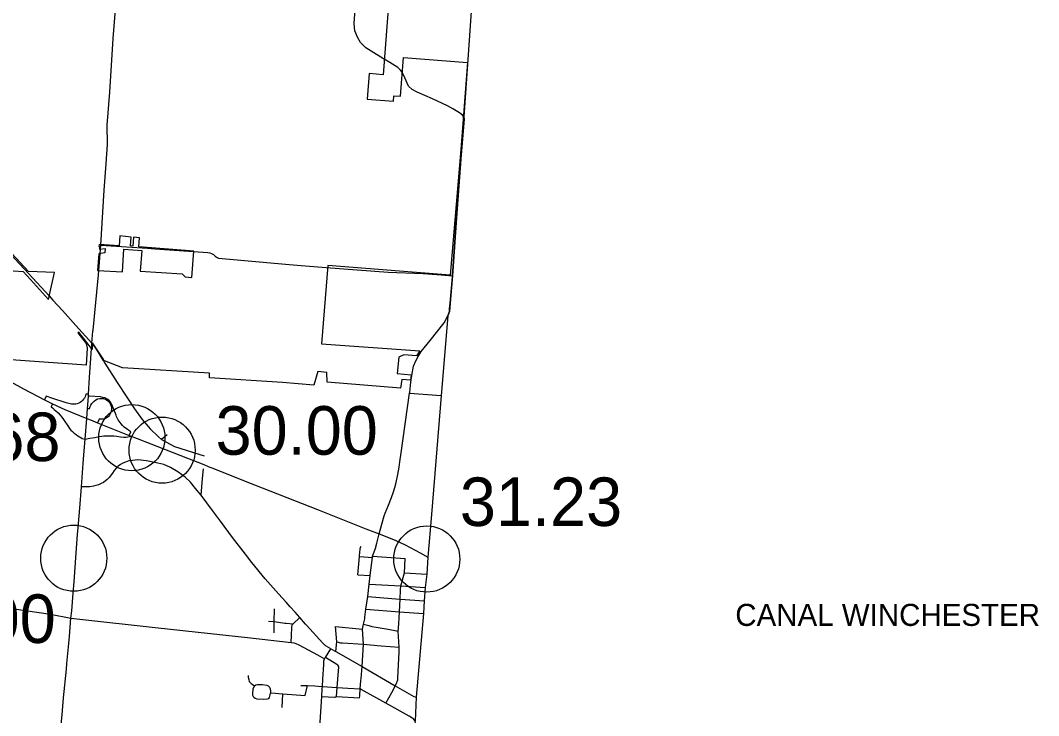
# Model space of a CAD drawing. Extents: x 1659811 to 1934326, y 644115 to 934867.
# Drawn here: x 1874937 to 1898028, y 670227 to 685985 of the extents above; entities that cross this region are included whole.
import ezdxf

# ---------------------------------------------------------------- set-up
doc = ezdxf.new("R2010")
doc.units = 0
for name, color, linetype in [('Default', 7, 'Continuous'), ('GM_X_City_Street', 7, 'Continuous'), ('GM_X_Corporation', 7, 'Continuous'), ('GM_X_Corporation_Text', 7, 'Continuous'), ('GM_X_County', 7, 'Continuous'), ('GM_X_County_Road', 7, 'Continuous'), ('GM_X_Interchange_Ramps', 7, 'Continuous'), ('GM_X_State_Route', 7, 'Continuous'), ('GM_X_Township_Road', 7, 'Continuous'), ('GM_X_US_Route', 7, 'Continuous')]:
    doc.layers.add(name, color=color, linetype=linetype)

msp = doc.modelspace()

# ---------------------------------------------------------------- linework, layer by layer
at = {"layer": 'Default'}
for centre in [(1877465, 676527), (1878151, 676245), (1876148, 673794), (1884153, 673775)]:
    msp.add_circle(centre, 750, dxfattribs=at)
at = {"layer": 'GM_X_City_Street'}
for points in [[(1876584, 678937), (1876586, 678963), (1876710, 680214), (1876761, 680889), (1876836, 682134), (1876882, 682735), (1876914, 683180), (1876907, 683608), (1876963, 684358), (1877044, 685571), (1877100, 686320), (1877121, 686597), (1877169, 687225), (1877219, 687629), (1877223, 687681)], [(1883171, 685116), (1882889, 685286), (1882775, 685362), (1882651, 685484), (1882579, 685608), (1882523, 685748), (1882504, 685914), (1882561, 686688)], [(1884998, 683722), (1885000, 683743), (1884997, 683795), (1884967, 683833), (1884892, 683889), (1884748, 683977), (1884623, 684049), (1884509, 684101), (1884286, 684203), (1883937, 684360), (1883823, 684415), (1883740, 684496), (1883659, 684680), (1883598, 684814), (1883558, 684855)], [(1884734, 680175), (1884735, 680195), (1884830, 681510), (1884928, 682838), (1884998, 683722)], [(1876761, 680889), (1877703, 680827), (1877821, 680819), (1877985, 680808), (1878860, 680746), (1879188, 680721), (1879235, 680715), (1879273, 680703), (1879316, 680675), (1879352, 680642), (1879399, 680610), (1879432, 680595), (1881030, 680451), (1881217, 680437), (1881874, 680387)], [(1875675, 679647), (1875889, 679410), (1876196, 679070), (1876560, 678667)], [(1876555, 678568), (1876560, 678667), (1876584, 678937)], [(1876468, 677269), (1876482, 677466), (1876485, 677511), (1876508, 677887), (1876554, 678545), (1876555, 678568)], [(1876821, 678268), (1876855, 678214), (1877136, 677779)], [(1877136, 677779), (1877353, 677443), (1877526, 677177), (1877698, 676940), (1877881, 676728), (1878070, 676542), (1878136, 676488)], [(1883073, 674346), (1883131, 674564), (1883188, 674755), (1883213, 674818), (1883282, 674999), (1883352, 675169), (1883402, 675301), (1883430, 675398), (1883457, 675510), (1883495, 675689), (1883527, 675858), (1883544, 675976), (1883573, 676181), (1883764, 677538), (1883766, 677557)], [(1883764, 677538), (1884479, 677480)], [(1876447, 676958), (1876447, 676960), (1876462, 677190), (1876468, 677269)], [(1876406, 676496), (1876447, 676958)], [(1878269, 676588), (1878136, 676488)], [(1878136, 676488), (1878433, 676328), (1879106, 676114)], [(1878908, 675378), (1878798, 675515), (1878672, 675632), (1878509, 675752), (1878345, 675851), (1878190, 675916), (1878055, 675952), (1877794, 676002), (1877602, 676022), (1877479, 676013), (1877399, 676000), (1877322, 675975), (1877259, 675947), (1877208, 675919), (1877157, 675879), (1877117, 675842), (1877068, 675783), (1877026, 675724), (1876949, 675623), (1876904, 675577), (1876819, 675514), (1876766, 675485), (1876710, 675460), (1876649, 675439), (1876595, 675425), (1876516, 675412), (1876324, 675415)], [(1879035, 675220), (1879070, 675604), (1879089, 675823)], [(1880041, 673883), (1879748, 674262), (1879476, 674633), (1879291, 674879), (1879035, 675220), (1878908, 675378)], [(1883022, 674139), (1883073, 674346)], [(1882629, 673848), (1882629, 673848), (1882643, 673996), (1882649, 674034), (1882664, 674058)], [(1882873, 673410), (1882922, 673808), (1882926, 673843), (1882995, 674036)], [(1882995, 674036), (1883000, 674050), (1883022, 674139)], [(1881405, 672300), (1881272, 672449), (1881166, 672568), (1881054, 672696), (1880964, 672797), (1880791, 672988), (1880488, 673325), (1880183, 673695), (1880062, 673856), (1880041, 673883)], [(1882590, 673419), (1882628, 673834), (1882628, 673838), (1882629, 673848)], [(1882628, 673834), (1882922, 673808)], [(1882926, 673843), (1883665, 673791)], [(1883512, 672224), (1883516, 672304), (1883532, 672581), (1883548, 672869), (1883560, 673079), (1883566, 673165), (1883649, 673466), (1883665, 673791)], [(1882590, 673419), (1882872, 673404)], [(1882750, 672457), (1882775, 672640), (1882813, 672925), (1882848, 673208), (1882872, 673404), (1882873, 673410)], [(1883649, 673466), (1884153, 673436)], [(1882848, 673208), (1883566, 673165), (1884120, 673132)], [(1873383, 672991), (1873504, 672971), (1873662, 672930), (1873894, 672853), (1874153, 672772), (1874300, 672731), (1874486, 672690), (1875618, 672523), (1876085, 672438)], [(1882813, 672925), (1883545, 672869), (1883548, 672869), (1883559, 672868)], [(1880690, 672102), (1880696, 672361), (1880703, 672651)], [(1883559, 672868), (1884093, 672829)], [(1875594, 672298), (1875618, 672523)], [(1876085, 672438), (1876287, 672416), (1877992, 672224), (1880157, 671988), (1881078, 671885), (1881136, 671874), (1881181, 671863), (1881252, 671835), (1881672, 671604), (1881832, 671512)], [(1881086, 672044), (1881096, 672226), (1881104, 672285), (1881120, 672310), (1881272, 672449)], [(1882690, 671343), (1882719, 671844), (1882698, 672187), (1882721, 672299), (1882746, 672423), (1882750, 672457)], [(1882775, 672640), (1883532, 672581), (1884077, 672538)], [(1880567, 672370), (1880696, 672361), (1880935, 672325)], [(1880935, 672325), (1880968, 672320), (1881120, 672310)], [(1881978, 671744), (1881875, 671804), (1881855, 671817), (1881840, 671827), (1881818, 671846), (1881793, 671869), (1881424, 672278), (1881405, 672300)], [(1882089, 671682), (1882111, 671901), (1882086, 672246)], [(1882086, 672246), (1882698, 672187)], [(1882721, 672299), (1882837, 672266), (1882907, 672250), (1883007, 672231), (1883279, 672185), (1883508, 672142)], [(1883524, 671664), (1883530, 671779), (1883508, 672142), (1883511, 672207), (1883512, 672224)], [(1881078, 671885), (1881086, 672044)], [(1881837, 671520), (1881857, 671544), (1881978, 671744)], [(1881978, 671744), (1882089, 671682), (1882690, 671343)], [(1882111, 671901), (1882200, 671876), (1882246, 671873)], [(1882246, 671873), (1882719, 671844), (1882796, 671837)], [(1882796, 671837), (1882962, 671822), (1883025, 671818)], [(1883025, 671818), (1883117, 671811)], [(1883117, 671811), (1883530, 671779)], [(1881782, 670836), (1881786, 670889), (1881795, 671053), (1881816, 671384), (1881821, 671466), (1881832, 671512), (1881837, 671520)], [(1882154, 671338), (1882151, 671350), (1882137, 671367), (1882110, 671385), (1881857, 671544)], [(1883420, 670865), (1883440, 670900), (1883473, 670973), (1883485, 671004), (1883494, 671035), (1883498, 671087), (1883524, 671664)], [(1882106, 670659), (1882124, 670866), (1882136, 671053), (1882156, 671332), (1882154, 671338)], [(1882660, 671024), (1882663, 671065), (1882690, 671343)], [(1882690, 671343), (1883440, 670900), (1883857, 670660), (1883910, 670644)], [(1880105, 671139), (1880105, 671095), (1880115, 671045), (1880122, 671003), (1880144, 670983), (1880170, 670955), (1880196, 670937), (1880222, 670918), (1880241, 670908), (1880248, 670904), (1880280, 670922), (1880316, 670932), (1880354, 670932), (1880426, 670929), (1880528, 670917), (1880554, 670902), (1880584, 670872), (1880602, 670832), (1880611, 670784), (1880609, 670738)], [(1880241, 670908), (1880228, 670878), (1880211, 670826), (1880203, 670726), (1880204, 670706)], [(1881297, 670908), (1881409, 670910)], [(1881392, 670685), (1881450, 670911)], [(1881409, 670910), (1881450, 670911), (1881615, 670901), (1881690, 670896)], [(1881690, 670896), (1881786, 670889), (1882124, 670866), (1882364, 670850)], [(1881731, 670044), (1881735, 670079), (1881771, 670662), (1881782, 670836)], [(1882364, 670850), (1882645, 670832)], [(1882629, 670633), (1882638, 670675), (1882645, 670832)], [(1882663, 670822), (1882645, 670832), (1882660, 671024)], [(1883894, 670037), (1883896, 670058), (1883888, 670099), (1883869, 670135), (1883853, 670151), (1883835, 670162), (1883752, 670214), (1883226, 670506), (1882663, 670822)], [(1883226, 670506), (1883358, 670752), (1883420, 670865)], [(1880204, 670706), (1880204, 670702), (1880205, 670690), (1880218, 670664), (1880228, 670646), (1880264, 670622), (1880302, 670611), (1880446, 670599), (1880544, 670606), (1880572, 670618), (1880587, 670640), (1880599, 670700), (1880609, 670738), (1880625, 670742), (1880890, 670722), (1881392, 670685)], [(1880871, 670410), (1880890, 670722)], [(1881771, 670662), (1882061, 670644)], [(1882061, 670644), (1882074, 670643), (1882106, 670659), (1882629, 670633)]]:
    msp.add_lwpolyline(points, dxfattribs=at)
at = {"layer": 'GM_X_Corporation'}
for points in [[(1883301, 686548), (1883163, 684754), (1882847, 684778), (1882803, 684202), (1883396, 684157), (1883405, 684278), (1883554, 684266), (1883622, 685144), (1885074, 685033), (1884922, 683059), (1884685, 680213), (1881913, 680427), (1881764, 678652), (1883994, 678496), (1883917, 678381), (1883632, 678407), (1883518, 678355), (1883484, 677979), (1883801, 677954), (1883785, 677830), (1883584, 677846), (1883556, 677648), (1881896, 677782), (1881885, 678007), (1881682, 678023), (1881590, 677715), (1880882, 677776), (1879227, 677886), (1879225, 677990), (1877256, 678112), (1876809, 678286), (1876831, 678292), (1876575, 678675), (1876568, 678526), (1876554, 678545), (1876260, 678918), (1876244, 678906), (1876426, 678659), (1876450, 678559), (1876430, 678173), (1874185, 678331)], [(1874334, 680339), (1874999, 680290), (1875165, 680113), (1875576, 679657), (1875590, 679724), (1875593, 679738), (1875598, 679763), (1875711, 680268), (1875122, 680290), (1874447, 681012)]]:
    msp.add_lwpolyline(points, dxfattribs=at)
msp.add_lwpolyline([(1876687, 680319), (1877251, 680282), (1877284, 680798), (1877690, 680767), (1877654, 680304), (1878606, 680242), (1878675, 680170), (1878826, 680158), (1878872, 680756), (1877621, 680849), (1877640, 681058), (1877505, 681070), (1877488, 680871), (1877432, 680876), (1877450, 681075), (1877191, 681098), (1877175, 680872), (1876721, 680907), (1876720, 680863), (1876731, 680858), (1876728, 680798), (1876860, 680818), (1876852, 680720), (1876718, 680696)], close=True, dxfattribs=at)
at = {"layer": 'GM_X_County'}
msp.add_lwpolyline([(1885182, 686522), (1884997, 683795), (1885000, 683743), (1884928, 682838), (1884830, 681510), (1884735, 680195), (1884687, 679579), (1884665, 679383), (1884630, 679290), (1884479, 677480), (1884260, 674783), (1884177, 673820), (1884153, 673436), (1884120, 673132), (1884093, 672829), (1884077, 672538), (1883910, 670644), (1883888, 670099)], dxfattribs=at)
at = {"layer": 'GM_X_County_Road'}
for points in [[(1883558, 684855), (1883496, 684920), (1883318, 685028), (1883190, 685105), (1883171, 685116)], [(1874705, 680695), (1875130, 680244), (1875593, 679738), (1875675, 679647)], [(1884672, 679445), (1884687, 679578), (1884734, 680175)], [(1883766, 677557), (1883793, 677784), (1883813, 677939), (1883853, 678147), (1883902, 678270), (1883956, 678365), (1884029, 678479), (1884228, 678730), (1884544, 679132), (1884630, 679290), (1884665, 679383), (1884672, 679445)], [(1876560, 678667), (1876639, 678553), (1876691, 678473), (1876809, 678286), (1876821, 678268)]]:
    msp.add_lwpolyline(points, dxfattribs=at)
at = {"layer": 'GM_X_Interchange_Ramps'}
for points in [[(1876485, 677511), (1876425, 677515), (1876404, 677456), (1876389, 677424), (1876370, 677396), (1876348, 677369), (1876320, 677345), (1876295, 677327), (1876264, 677310), (1876226, 677296), (1876195, 677289), (1876165, 677285), (1876134, 677285), (1876097, 677289), (1875979, 677319), (1875654, 677420), (1875523, 677468), (1875486, 677386)], [(1875669, 677296), (1875636, 677224), (1875664, 677203), (1875705, 677169), (1875745, 677133), (1875791, 677087), (1875838, 677036), (1875877, 676988), (1875916, 676936), (1876029, 676772), (1876053, 676738), (1876084, 676699), (1876117, 676666), (1876155, 676632), (1876201, 676598), (1876240, 676568), (1876276, 676544), (1876309, 676527), (1876339, 676510), (1876406, 676496)], [(1876462, 677190), (1876504, 677187), (1876523, 677231), (1876537, 677260), (1876560, 677298), (1876585, 677332), (1876609, 677357), (1876646, 677384), (1876687, 677404), (1876732, 677415), (1876779, 677417), (1876823, 677411), (1876859, 677399), (1876893, 677381), (1876920, 677362), (1876948, 677335), (1876968, 677307), (1876983, 677280), (1876997, 677242), (1877004, 677204), (1877005, 677166), (1877000, 677131), (1876990, 677096), (1876976, 677064), (1876958, 677037), (1876935, 677010), (1876905, 676985), (1876870, 676965), (1876836, 676952), (1876800, 676944), (1876748, 676943), (1876721, 676948), (1876685, 676864)], [(1877403, 676579), (1877440, 676660), (1877394, 676690), (1877356, 676716), (1877322, 676742), (1877292, 676768), (1877257, 676803), (1877224, 676840), (1877202, 676868), (1877178, 676901), (1877158, 676933), (1877136, 676973), (1877120, 677006), (1877107, 677037), (1877010, 677278), (1876991, 677316), (1876965, 677352), (1876940, 677377), (1876907, 677401), (1876879, 677416), (1876850, 677428), (1876811, 677438), (1876758, 677449), (1876508, 677464), (1876482, 677466)]]:
    msp.add_lwpolyline(points, dxfattribs=at)
at = {"layer": 'GM_X_State_Route'}
for points in [[(1876379, 676135), (1876406, 676496)], [(1876406, 676496), (1876511, 676512), (1876624, 676531), (1876723, 676550), (1876781, 676559), (1876832, 676566), (1876898, 676569), (1876977, 676570), (1877056, 676566), (1877125, 676561), (1877206, 676549), (1877275, 676537), (1877334, 676537), (1877453, 676558)], [(1876241, 674405), (1876285, 674929), (1876324, 675415), (1876365, 675943), (1876379, 676135)], [(1876085, 672438), (1876104, 672599), (1876133, 673004), (1876156, 673263), (1876184, 673694), (1876236, 674339), (1876241, 674405)], [(1876033, 671862), (1876048, 672019), (1876085, 672438)], [(1875487, 664672), (1875486, 664715), (1875485, 664901), (1875488, 664990), (1875492, 665060), (1875497, 665142), (1875510, 665281), (1875529, 665471), (1875569, 665993), (1875591, 666316), (1875642, 666989), (1875675, 667514), (1875726, 668267), (1875776, 668925), (1875808, 669315), (1875858, 669948), (1875886, 670245), (1875919, 670627), (1875980, 671283), (1875989, 671409), (1876033, 671862)]]:
    msp.add_lwpolyline(points, dxfattribs=at)
at = {"layer": 'GM_X_Township_Road'}
msp.add_lwpolyline([(1881874, 680387), (1883277, 680281), (1884071, 680246), (1884483, 680217), (1884735, 680195)], dxfattribs=at)
at = {"layer": 'GM_X_US_Route'}
for points in [[(1873853, 678268), (1875010, 677636), (1875486, 677386), (1875669, 677296), (1875942, 677169), (1876447, 676960)], [(1876447, 676960), (1876527, 676928)], [(1876527, 676928), (1876685, 676864), (1877403, 676579), (1877453, 676558)], [(1877453, 676558), (1878031, 676335), (1878724, 676060), (1879094, 675915), (1879096, 675915)], [(1879096, 675915), (1879195, 675877)], [(1879195, 675877), (1879341, 675821), (1880074, 675527), (1881678, 674897), (1882775, 674463), (1883073, 674346), (1883438, 674204), (1883667, 674098), (1884006, 673920), (1884177, 673820)]]:
    msp.add_lwpolyline(points, dxfattribs=at)

# ---------------------------------------------------------------- texts
at = {"layer": 'Default'}
for s, p in [('4.68', (1872984, 675996)), ('30.00', (1879363, 676141)), ('31.23', (1884903, 674525)), ('4.00', (1872877, 671874))]:
    msp.add_text(s, height=1100, dxfattribs=at).set_placement(p)
at = {"layer": 'GM_X_Corporation_Text'}
msp.add_text('CANAL WINCHESTER', height=500, rotation=0, dxfattribs=at).set_placement((1891150, 672260))

doc.saveas('drawing.dxf')
